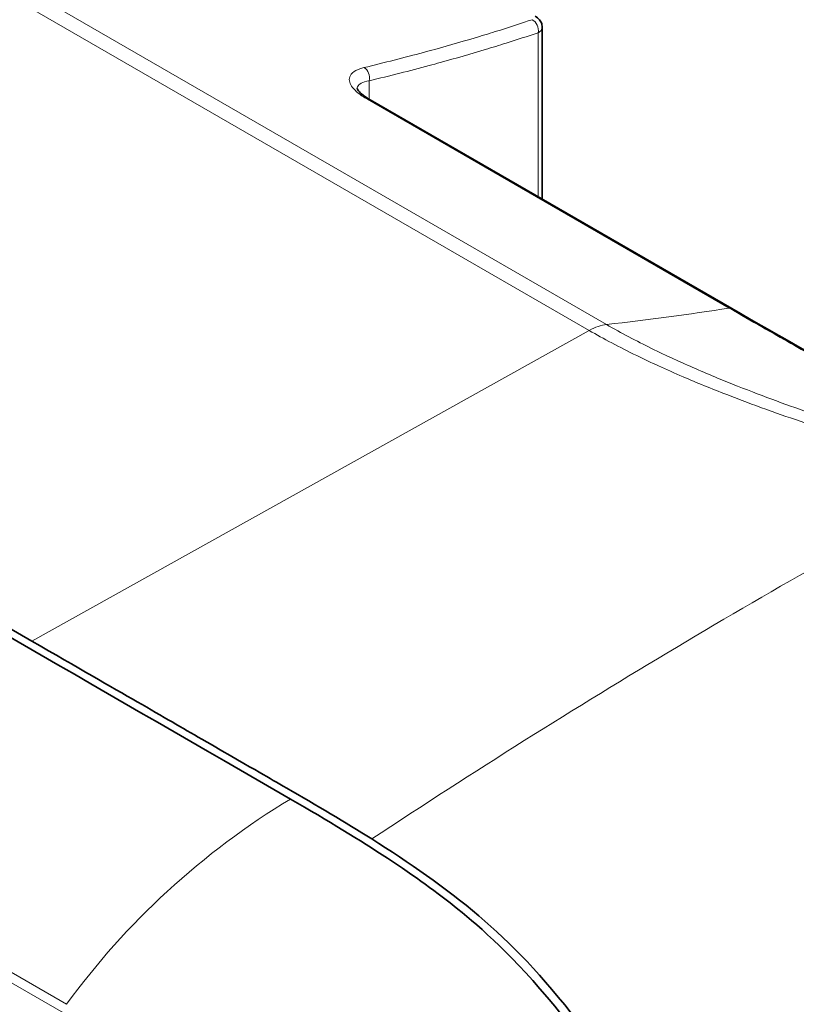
# Model space of a CAD drawing. Header units: millimetres. Extents: x 5 to 589, y 5 to 415.
# Tile 387 of 408: x 452 to 463, y 357 to 371. Entities that reach past the tile are written whole.
import ezdxf

# ---------------------------------------------------------------- set-up
doc = ezdxf.new("R2010")
doc.units = ezdxf.units.MM
doc.layers.add('Sichtbar (ISO)', color=7, linetype='Continuous', lineweight=35)
doc.layers.add('Sichtbar schmal (ISO)', color=7, linetype='Continuous', lineweight=18)

msp = doc.modelspace()

# ---------------------------------------------------------------- linework, layer by layer
at = {"layer": 'Sichtbar (ISO)'}
for p, q in [((452.12832154, 361.99085637), (428.88155961, 375.41238063)), ((459.56458135, 370.93346184), (459.56458135, 368.43001486)), ((459.56458246, 370.9334614), (459.56458246, 370.9334641)), ((457.05615552, 369.87825519), (462.32629396, 366.83553934))]:
    msp.add_line(p, q, dxfattribs=at)
for points, knots in [([(424.8978182, 377.58563038), (430.06435904, 374.60273601), (435.23089152, 371.6198371), (445.56395647, 365.65403927), (450.73048895, 362.67114035), (455.89702142, 359.68824143)], [0.0000033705, 0.0000033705, 0.0000033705, 0.0000033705, 4.3839515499, 4.3839515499, 8.7678997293, 8.7678997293, 8.7678997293, 8.7678997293]), ([(459.46029199, 371.09765153), (459.48505935, 371.08335212), (459.50763196, 371.06517349), (459.53306026, 371.0332001), (459.53986735, 371.02274809), (459.55497121, 370.99320617), (459.56131936, 370.97254164), (459.56424947, 370.94562105), (459.56458138, 370.93954085), (459.56458135, 370.93346406)], [0, 0, 0, 0, 0.018053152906, 0.018053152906, 0.025818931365, 0.025818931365, 0.038784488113, 0.038784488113, 0.042526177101, 0.042526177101, 0.042526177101, 0.042526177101]), ([(456.8672953, 370.04116342), (456.8672953, 370.04116342), (456.86804014, 370.03804237), (456.87734595, 370.02076395), (456.89278926, 369.99981087), (456.94073912, 369.95534114), (456.97079471, 369.93205417), (457.02205592, 369.89855722), (457.0386252, 369.88837909), (457.05616065, 369.87825223)], [0.01486363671, 0.01486363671, 0.01486363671, 0.01486363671, 0.03722579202, 0.03722579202, 0.07887431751, 0.07887431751, 0.11494204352, 0.11494204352, 0.13048430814, 0.13048430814, 0.13048430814, 0.13048430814]), ([(457.08150129, 359.10611103), (456.69380379, 359.35131669), (456.27657038, 359.59638354), (455.54615524, 360.0188792), (455.47901103, 360.05664552), (454.04420859, 360.88471559), (453.4831539, 361.20890309), (452.12832154, 361.99085637)], [0.00000100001, 0.00000100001, 0.00000100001, 0.00000100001, 0.32934763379, 0.32934763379, 0.55537375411, 0.55537375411, 0.7004251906, 0.7004251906, 0.7004251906, 0.7004251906]), ([(455.89702142, 359.68824328), (457.00065725, 359.05105148), (457.74736668, 358.55846992), (458.65816303, 357.82468904), (459.16133528, 357.38628405), (460.09963538, 356.2342455), (460.67191762, 355.46621178), (461.54675805, 353.67825007), (461.81507496, 352.97952937), (462.21515082, 351.50750867), (462.31994317, 350.75820512), (462.31990149, 350.0578901)], [-5.2048022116, -5.2048022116, -5.2048022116, -5.2048022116, -2.9557397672, -2.9557397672, -1.7192041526, -1.7192041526, -0.9718788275, -0.9718788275, -0.5146680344, -0.5146680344, -0.0000251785, -0.0000251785, -0.0000251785, -0.0000251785]), ([(462.42915554, 350.1226039), (462.42912237, 350.43071302), (462.408721, 350.75062729), (462.32588074, 351.40754272), (462.26348217, 351.74384083), (462.01494639, 352.76814895), (461.76985851, 353.45941656), (461.13144695, 354.84731537), (460.68824376, 355.6484816), (459.56877419, 357.1175911), (459.10775835, 357.58872715), (458.14951918, 358.40453921), (457.62080457, 358.76502063), (457.08150129, 359.10611103)], [0.000001, 0.000001, 0.000001, 0.000001, 0.2263999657, 0.2263999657, 0.4530732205, 0.4530732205, 0.908119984, 0.908119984, 1.3772983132, 1.3772983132, 1.7747135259, 1.7747135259, 2.1940335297, 2.1940335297, 2.1940335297, 2.1940335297])]:
    msp.add_open_spline(points, degree=3, knots=knots, dxfattribs=at)
msp.add_open_spline([(462.3262917, 366.83554065), (463.69634614, 366.04463785), (465.06526131, 365.29101037), (466.43683978, 364.51220841)], degree=3, dxfattribs=at)
at = {"layer": 'Sichtbar schmal (ISO)'}
for p, q in [((460.25016868, 366.51565055), (437.00340937, 379.93717325)), ((460.5015699, 366.60197589), (437.25480335, 380.02350224)), ((452.6368036, 356.69701632), (421.63727826, 374.59460062)), ((452.59146991, 356.57043313), (421.59193144, 374.46802502)), ((459.50519838, 370.85409018), (459.5051991, 368.46429922)), ((457.04570205, 369.88436567), (457.04570205, 370.15461916)), ((457.01747094, 369.88439023), (462.28760852, 366.84167488)), ((452.12832154, 361.99085637), (460.25016802, 366.51565094))]:
    msp.add_line(p, q, dxfattribs=at)
for centre, major_axis, ratio, start_param, end_param in [((459.39082709, 370.91012314), (-0.04754168, 0.14226667), 0.7531114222, 4.0739370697, 5.6230585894), ((456.93133223, 370.2106541), (-0.03491658, 0.14587951), 0.7781679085, 4.1410140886, 5.6848025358), ((456.98115552, 369.74835138), (0.075, 0.12990381), 0.5773502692, 0, 0.4359433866), ((462.25129629, 366.70563419), (0.0749965, 0.12990583), 0.577368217, 6.283169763, 6.7191131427), ((460.23777638, 365.69212391), (0.5, 0.8660254), 0.5773502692, 0.403094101, 0.7678709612)]:
    msp.add_ellipse(centre, major_axis=major_axis, ratio=ratio, start_param=start_param, end_param=end_param, dxfattribs=at)
for points, knots in [([(459.41897501, 371.04445742), (459.26706878, 370.99365556), (459.1122214, 370.94343289), (458.95442638, 370.89386325), (458.85473427, 370.86254602), (458.75386565, 370.83148903), (458.65181834, 370.8007134), (458.43934266, 370.73663458), (458.22175876, 370.67377393), (457.99835214, 370.61211001), (457.94462901, 370.59728154), (457.89056925, 370.58252234), (457.83616309, 370.5678331), (457.55550992, 370.49205891), (457.26564237, 370.41815708), (456.9664284, 370.34649231)], [0, 0, 0, 0, 0.2042756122, 0.2042756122, 0.2042756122, 0.3333333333, 0.3333333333, 0.3333333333, 0.6020481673, 0.6020481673, 0.6020481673, 0.6666666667, 0.6666666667, 0.6666666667, 1, 1, 1, 1]), ([(459.50519838, 370.85409018), (459.51836735, 370.86124027), (459.53971524, 370.87674662), (459.55815538, 370.90127414), (459.5639283, 370.92021159), (459.56458224, 370.93068085), (459.56458246, 370.9334614)], [0, 0, 0, 0, 0.11111111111, 0.22222222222, 0.33333333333, 0.37427662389, 0.37427662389, 0.37427662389, 0.37427662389]), ([(459.50519766, 370.85409042), (459.35289222, 370.8031937), (459.19747896, 370.75282563), (459.03912721, 370.70311764), (458.93901997, 370.6716931), (458.83773832, 370.6405316), (458.73532386, 370.60966584), (458.52219958, 370.54543426), (458.30417264, 370.48248832), (458.08024418, 370.42072786), (458.02635242, 370.40586427), (457.97211895, 370.39106955), (457.9175301, 370.37634357), (457.63611625, 370.30042889), (457.34525262, 370.22631724), (457.04570205, 370.15461915)], [0.00000006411, 0.00000006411, 0.00000006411, 0.00000006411, 0.2042255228, 0.2042255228, 0.2042255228, 0.33333333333, 0.33333333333, 0.33333333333, 0.60200643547, 0.60200643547, 0.60200643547, 0.66666666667, 0.66666666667, 0.66666666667, 1, 1, 1, 1]), ([(456.96642839, 370.3464923), (456.90253409, 370.33117917), (456.85623607, 370.31109821), (456.82311375, 370.28835555), (456.78999143, 370.2656129), (456.77004521, 370.24021006), (456.76047166, 370.21403924), (456.75089811, 370.18786843), (456.75169681, 370.16092807), (456.75954239, 370.13440683), (456.76738797, 370.10788559), (456.78228038, 370.0817833), (456.80276944, 370.05557735), (456.8232585, 370.0293714), (456.8493445, 370.00306288), (456.88427813, 369.97468285), (456.91921175, 369.94630282), (456.96299316, 369.91585193), (457.01747089, 369.88439026)], [0.00000000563, 0.00000000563, 0.00000000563, 0.00000000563, 0.16666666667, 0.16666666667, 0.16666666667, 0.33333333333, 0.33333333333, 0.33333333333, 0.5, 0.5, 0.5, 0.66666666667, 0.66666666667, 0.66666666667, 0.83333333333, 0.83333333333, 0.83333333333, 1, 1, 1, 1]), ([(457.04570202, 370.15461914), (456.99314803, 370.14666201), (456.95384255, 370.13410276), (456.92593703, 370.11895068), (456.8980315, 370.10379861), (456.8814788, 370.0860676), (456.87347499, 370.06721728), (456.8697348, 370.0584085), (456.86785875, 370.04935509), (456.86758567, 370.04016445)], [0.00000002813, 0.00000002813, 0.00000002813, 0.00000002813, 0.16666666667, 0.16666666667, 0.16666666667, 0.33333333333, 0.33333333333, 0.33333333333, 0.41121694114, 0.41121694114, 0.41121694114, 0.41121694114]), ([(462.28760852, 366.84167488), (462.45390349, 366.7456765), (462.61237666, 366.65448815), (462.76193258, 366.56864304), (462.91148856, 366.4827979), (463.0521264, 366.40229259), (463.18715526, 366.32516616), (463.32218412, 366.24803973), (463.45160505, 366.17429613), (463.57507622, 366.10408595), (463.6010366, 366.08932395), (463.62673486, 366.07471815), (463.65217548, 366.06026509), (463.74773399, 366.00597741), (463.8396525, 365.95384313), (463.92823685, 365.90367921), (464.04040508, 365.8401601), (464.1472202, 365.77979897), (464.25005296, 365.72179457), (464.35288572, 365.66379017), (464.45173639, 365.6081435), (464.54673017, 365.5547638), (464.64172395, 365.50138411), (464.73286071, 365.45027083), (464.82110618, 365.40086575), (464.88757277, 365.36365378), (464.95241261, 365.32741084), (465.0169562, 365.29137106), (465.03810498, 365.27956202), (465.05922325, 365.26777511), (465.08036339, 365.2559826), (465.16602077, 365.20820073), (465.25198019, 365.16032945), (465.3375829, 365.11269014), (465.42318561, 365.06505084), (465.50843147, 365.01764291), (465.59225866, 364.97100511), (465.62927106, 364.95041302), (465.66600865, 364.92997548), (465.70274246, 364.90952772), (465.7492049, 364.88366455), (465.7956595, 364.85778497), (465.84266582, 364.831578), (465.92683597, 364.78465145), (466.0127678, 364.73666635), (466.10521195, 364.68482879), (466.19765611, 364.63299124), (466.29661151, 364.57729722), (466.40017613, 364.51855)], [0.00000002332, 0.00000002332, 0.00000002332, 0.00000002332, 0.07692307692, 0.07692307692, 0.07692307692, 0.15384615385, 0.15384615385, 0.15384615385, 0.23076923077, 0.23076923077, 0.23076923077, 0.24694265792, 0.24694265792, 0.24694265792, 0.30769230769, 0.30769230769, 0.30769230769, 0.38461538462, 0.38461538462, 0.38461538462, 0.46153846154, 0.46153846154, 0.46153846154, 0.53846153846, 0.53846153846, 0.53846153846, 0.59640008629, 0.59640008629, 0.59640008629, 0.61538461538, 0.61538461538, 0.61538461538, 0.69230769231, 0.69230769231, 0.69230769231, 0.76923076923, 0.76923076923, 0.76923076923, 0.80319477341, 0.80319477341, 0.80319477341, 0.84615384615, 0.84615384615, 0.84615384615, 0.92307692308, 0.92307692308, 0.92307692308, 1, 1, 1, 1]), ([(465.98359282, 364.5100998), (465.86966627, 364.5447333), (465.75275293, 364.58033493), (465.63558855, 364.61612192), (465.51842415, 364.65190891), (465.40101101, 364.68788968), (465.27623811, 364.72635133), (465.20758471, 364.74751396), (465.13669074, 364.76943218), (465.06397635, 364.79200249), (465.00453729, 364.81045217), (464.94388298, 364.82933721), (464.88220941, 364.84861866), (464.74508787, 364.89148796), (464.60297846, 364.93628795), (464.45524283, 364.98355934), (464.31935509, 365.02703971), (464.17870885, 365.07261093), (464.03375584, 365.12053067), (464.02111755, 365.12470874), (464.00844651, 365.12890473), (463.9957432, 365.13311871), (463.83734117, 365.18566425), (463.67389768, 365.24100771), (463.50453732, 365.29991789), (463.33517696, 365.35882806), (463.15989932, 365.42130339), (462.97723447, 365.48863251), (462.79456963, 365.55596162), (462.6045176, 365.62814454), (462.40748578, 365.7062373), (462.31271526, 365.74379921), (462.21635169, 365.78272803), (462.11852997, 365.8231495), (462.01297628, 365.86676594), (461.90572231, 365.91212042), (461.7970417, 365.95937104), (461.58764151, 366.05041109), (461.37285251, 366.14848775), (461.15529108, 366.25523084), (460.93772965, 366.36197394), (460.7173969, 366.47738733), (460.50157032, 366.60197565)], [0.00000001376, 0.00000001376, 0.00000001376, 0.00000001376, 0.09090909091, 0.09090909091, 0.09090909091, 0.18181818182, 0.18181818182, 0.18181818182, 0.23183881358, 0.23183881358, 0.23183881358, 0.27272727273, 0.27272727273, 0.27272727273, 0.36363636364, 0.36363636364, 0.36363636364, 0.44725485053, 0.44725485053, 0.44725485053, 0.45454545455, 0.45454545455, 0.45454545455, 0.54545454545, 0.54545454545, 0.54545454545, 0.63636363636, 0.63636363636, 0.63636363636, 0.72727272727, 0.72727272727, 0.72727272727, 0.77099917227, 0.77099917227, 0.77099917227, 0.81818181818, 0.81818181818, 0.81818181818, 0.90909090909, 0.90909090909, 0.90909090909, 1, 1, 1, 1]), ([(460.25016868, 366.51565055), (460.45749609, 366.39596881), (460.6873799, 366.27379406), (460.94150076, 366.14978184), (461.04378932, 366.09986453), (461.14998854, 366.04966212), (461.26024253, 365.99919161), (461.3745765, 365.94685342), (461.49323353, 365.89421598), (461.61611147, 365.84140642), (461.81755669, 365.75483081), (462.03037152, 365.66779383), (462.2539576, 365.58078294), (462.35223887, 365.54253575), (462.452594, 365.5042938), (462.5549785, 365.46608565), (462.65026173, 365.43052757), (462.74732413, 365.39499911), (462.84613507, 365.35949766), (463.02244465, 365.29615198), (463.20432516, 365.23289351), (463.39164057, 365.16968908), (463.55610499, 365.1141951), (463.7247558, 365.05874318), (463.89763507, 365.00324888), (463.97037708, 364.97989867), (464.04386749, 364.95654086), (464.1180886, 364.93315286), (464.20088061, 364.90706405), (464.28462367, 364.88097666), (464.36924578, 364.85486242), (464.51229785, 364.8107168), (464.65786276, 364.76649614), (464.80575834, 364.72202282), (464.93787085, 364.6822956), (465.07184211, 364.64236573), (465.20764104, 364.60210708), (465.32830581, 364.56633507), (465.45041362, 364.53030318), (465.57384934, 364.49395434), (465.69079807, 364.45951577), (465.80893885, 364.42479258), (465.928207, 364.38972038)], [0.00000019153, 0.00000019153, 0.00000019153, 0.00000019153, 0.1782507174, 0.1782507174, 0.1782507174, 0.25, 0.25, 0.25, 0.32440438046, 0.32440438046, 0.32440438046, 0.4463823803, 0.4463823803, 0.4463823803, 0.5, 0.5, 0.5, 0.54989876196, 0.54989876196, 0.54989876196, 0.63893373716, 0.63893373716, 0.63893373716, 0.71710715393, 0.71710715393, 0.71710715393, 0.75, 0.75, 0.75, 0.78669124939, 0.78669124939, 0.78669124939, 0.84871711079, 0.84871711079, 0.84871711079, 0.90412371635, 0.90412371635, 0.90412371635, 0.95335551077, 0.95335551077, 0.95335551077, 1, 1, 1, 1])]:
    msp.add_open_spline(points, degree=3, knots=knots, dxfattribs=at)
for points in [[(460.50157032, 366.60197565), (461.11335064, 366.67113736), (461.70869924, 366.75103808), (462.28760837, 366.84167497)], [(457.08150129, 359.10611103), (460.04849802, 361.06704985), (462.99735351, 362.82828754), (465.928207, 364.38972038)], [(454.10150556, 358.34085927), (454.6601266, 358.85426817), (455.26561176, 359.30664661), (455.89702144, 359.68824286)], [(452.6368403, 356.69699508), (453.06932684, 357.29548272), (453.56360006, 357.84648927), (454.10150556, 358.34085927)]]:
    msp.add_open_spline(points, degree=3, dxfattribs=at)

doc.saveas('drawing.dxf')
